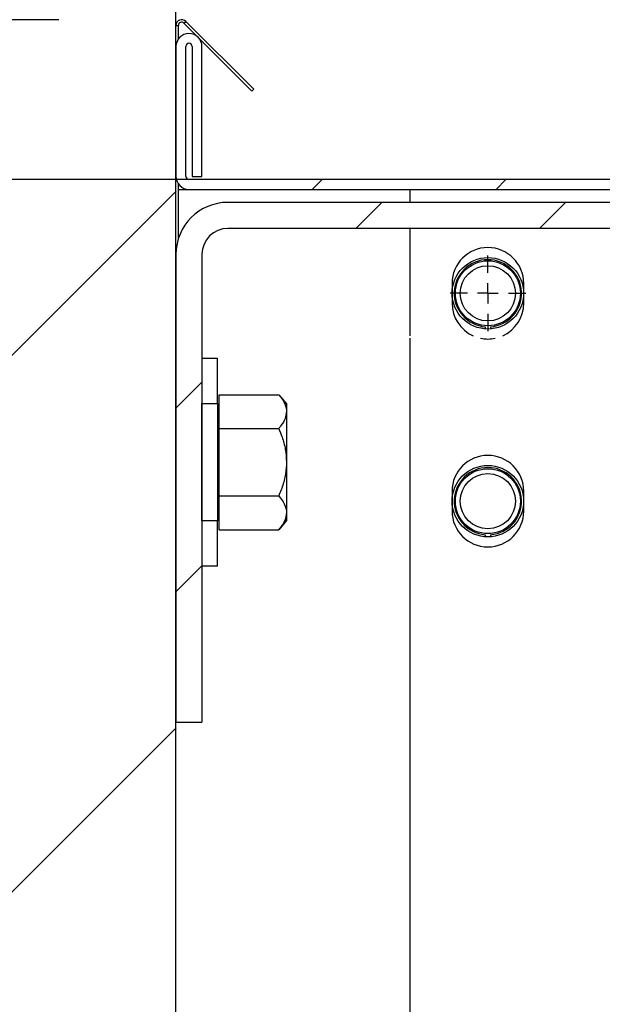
# Model space of a CAD drawing. Header units: inches. Extents: x 170 to 284, y 215 to 248.
# Tile 676 of 1056: x 210.576 to 210.768, y 244.655 to 244.979. Entities that reach past the tile are written whole.
import ezdxf

# ---------------------------------------------------------------- set-up
doc = ezdxf.new("R2010")
doc.units = ezdxf.units.IN
doc.header["$LTSCALE"] = 0.25
doc.header["$MEASUREMENT"] = 0
for name, color, linetype in [('ANNOTATIONS', 1, 'Continuous'), ('FORMAT', 7, 'Continuous'), ('LH FRONT OF HOOD', 7, 'Continuous')]:
    doc.layers.add(name, color=color, linetype=linetype)
doc.styles.add('ARIAL', font='arial.ttf', dxfattribs={"height": 0.09375})
doc.dimstyles.new('STANDARD$0', dxfattribs={"dimtxt": 0.09375, "dimasz": 0.09375, "dimexe": 0.03125, "dimexo": 0.046875, "dimgap": 0.09, "dimtad": 0, "dimtih": 1, "dimtoh": 1, "dimdec": 4, "dimzin": 0, "dimdsep": 46, "dimtxsty": 'ARIAL', "dimcen": 0.09, "dimadec": 0, "dimazin": 0, "dimtfac": 1, "dimtdec": 4, "dimtofl": 0, "dimtmove": 0, "dimatfit": 1, "dimfxl": 1, "dimtolj": 1, "dimtzin": 0, "dimarcsym": 0})

# ---------------------------------------------------------------- blocks, each defined once
blk = doc.blocks.new('SW_CENTERMARKSYMBOL_0')
at = {"layer": 'FORMAT', "color": 0}
for p, q in [((0, 0.01968503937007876), (0, 0.03640251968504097)), ((0, 0), (0, 0.009842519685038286)), ((-0.01968503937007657, 0), (-0.0364025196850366, 0)), ((0, 0), (-0.009842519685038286, 0)), ((0, 0), (0, -0.009842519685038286)), ((0, 0), (0.009842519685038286, 0)), ((0.01968503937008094, 0), (0.03640251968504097, 0)), ((0, -0.01968503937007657), (0, -0.03640251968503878))]:
    blk.add_line(p, q, dxfattribs=at)
blk = doc.blocks.new('*D51')
at = {"layer": 'ANNOTATIONS', "color": 0, "lineweight": -2, "transparency": 16777216}
for p, q in [((209.9594651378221, 245.0727120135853), (209.9594651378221, 245.1664620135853)), ((210.5891923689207, 244.9789620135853), (209.9282151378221, 244.9789620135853)), ((211.1204829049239, 244.9262927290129), (209.9282151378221, 244.9262927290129)), ((209.9594651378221, 244.8325427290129), (209.9594651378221, 244.7387927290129)), ((209.9594651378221, 244.7387927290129), (209.8657151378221, 244.7387927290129))]:
    blk.add_line(p, q, dxfattribs=at)
at = {"layer": 'ANNOTATIONS', "color": 0, "transparency": 16777216}
for points in [[(209.9438401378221, 245.0727120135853), (209.9750901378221, 245.0727120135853), (209.9594651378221, 244.9789620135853)], [(209.9438401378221, 244.8325427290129), (209.9750901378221, 244.8325427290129), (209.9594651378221, 244.9262927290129)]]:
    blk.add_solid(points, dxfattribs=at)
at = {"layer": 'defpoints', "color": 0, "transparency": 16777216}
for p in [(210.6360673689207, 244.9789620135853), (209.9594651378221, 244.9262927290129), (211.1673579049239, 244.9262927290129)]:
    blk.add_point(p, dxfattribs=at)
at = {"layer": 'ANNOTATIONS', "color": 0, "transparency": 16777216, "insert": (209.6118125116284, 244.7387927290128), "char_height": 0.09375, "attachment_point": 5, "style": 'ARIAL'}
blk.add_mtext('\\A1;2 5/8"', dxfattribs=at)
blk = doc.blocks.new('*D61')
at = {"layer": 'ANNOTATIONS', "color": 0, "lineweight": -2, "transparency": 16777216}
for p, q in [((210.6277843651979, 245.3460056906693), (210.6277843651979, 246.0798826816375)), ((212.2068141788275, 244.6826057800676), (212.2068141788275, 246.0798826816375)), ((210.7215343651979, 246.0486326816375), (211.1070251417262, 246.0486326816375)), ((212.1130641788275, 246.0486326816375), (211.7275734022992, 246.0486326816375))]:
    blk.add_line(p, q, dxfattribs=at)
at = {"layer": 'ANNOTATIONS', "color": 0, "transparency": 16777216}
for points in [[(210.7215343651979, 246.0642576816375), (210.7215343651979, 246.0330076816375), (210.6277843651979, 246.0486326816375)], [(212.1130641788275, 246.0642576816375), (212.1130641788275, 246.0330076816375), (212.2068141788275, 246.0486326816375)]]:
    blk.add_solid(points, dxfattribs=at)
at = {"layer": 'defpoints', "color": 0, "transparency": 16777216}
for p in [(212.2068141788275, 246.0486326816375), (210.6277843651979, 245.2991306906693), (212.2068141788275, 244.6357307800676)]:
    blk.add_point(p, dxfattribs=at)
at = {"layer": 'ANNOTATIONS', "color": 0, "transparency": 16777216, "insert": (211.4172992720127, 246.0486326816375), "char_height": 0.09375, "attachment_point": 5, "style": 'ARIAL'}
blk.add_mtext('\\A1;DIM "A"', dxfattribs=at)
blk = doc.blocks.new('*D62')
at = {"layer": 'ANNOTATIONS', "color": 0, "lineweight": -2, "transparency": 16777216}
for p, q in [((210.6277843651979, 245.3460056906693), (210.6277843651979, 245.7794302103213)), ((211.5266119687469, 244.9699353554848), (211.5266119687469, 245.7794302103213)), ((210.5340343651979, 245.7481802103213), (210.4330543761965, 245.7481802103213)), ((211.6203619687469, 245.7481802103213), (211.7141119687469, 245.7481802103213))]:
    blk.add_line(p, q, dxfattribs=at)
at = {"layer": 'ANNOTATIONS', "color": 0, "transparency": 16777216}
for points in [[(210.5340343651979, 245.7638052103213), (210.5340343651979, 245.7325552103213), (210.6277843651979, 245.7481802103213)], [(211.6203619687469, 245.7638052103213), (211.6203619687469, 245.7325552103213), (211.5266119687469, 245.7481802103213)]]:
    blk.add_solid(points, dxfattribs=at)
at = {"layer": 'defpoints', "color": 0, "transparency": 16777216}
for p in [(211.5266119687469, 245.7481802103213), (210.6277843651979, 245.2991306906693), (211.5266119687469, 244.9230603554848)]:
    blk.add_point(p, dxfattribs=at)
at = {"layer": 'ANNOTATIONS', "color": 0, "transparency": 16777216, "insert": (209.9314432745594, 245.7481802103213), "char_height": 0.09375, "attachment_point": 5, "style": 'ARIAL'}
blk.add_mtext('\\A1;PROJECTION ', dxfattribs=at)

msp = doc.modelspace()

# ---------------------------------------------------------------- hatches: boundary and pattern name
at = {"layer": 'LH FRONT OF HOOD'}
h = msp.add_hatch(dxfattribs=at)
h.set_pattern_fill('ANSI31', color=256, style=0)
h.set_pattern_definition([(45, (0, 0), (-0.08838834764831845, 0.08838834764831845), [])])
h.paths.add_polyline_path([(210.1121593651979, 243.8016475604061), (210.6277843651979, 243.8016475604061), (210.6277843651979, 245.2783802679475), (210.3912902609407, 245.2783802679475), (210.3912902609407, 245.3430391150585), (210.3528750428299, 245.209680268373), (210.3528750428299, 245.2783802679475), (210.1121593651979, 245.2783802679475)])
h = msp.add_hatch(dxfattribs=at)
h.set_pattern_fill('ANSI31', color=256, scale=0.34241245, angle=2.8e-322, style=0)
h.set_pattern_definition([(45, (200.7896657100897, 238.187647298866), (-0.03026527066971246, 0.03026527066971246), [])])
edge = h.paths.add_edge_path(flags=0)
edge.add_arc((211.0763061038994, 244.0798696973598), 0.021400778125, 89.9999999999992, 390.52248781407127, ccw=False)
edge.add_line((211.0763061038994, 244.1012704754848), (211.1490687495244, 244.1012704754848))
edge.add_arc((211.1490687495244, 244.5121654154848), 0.4108949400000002, 270, 450.0000000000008)
edge.add_line((211.1490687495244, 244.9230603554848), (210.6654111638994, 244.9230603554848))
edge.add_arc((210.6654111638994, 244.9273405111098), 0.004280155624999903, 180.0000000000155, 269.9999999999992, ccw=False)
edge.add_line((210.6611310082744, 244.9273405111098), (210.6611310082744, 244.9701420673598))
edge.add_arc((210.6654111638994, 244.9701420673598), 0.004280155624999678, 360, 540, ccw=False)
edge.add_line((210.6696913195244, 244.9701420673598), (210.6696913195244, 244.9273405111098))
edge.add_line((210.6696913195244, 244.9273405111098), (210.6664589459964, 244.9273405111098))
edge.add_line((210.6664589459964, 244.9273405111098), (210.6664589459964, 244.9701420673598))
edge.add_arc((210.6654111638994, 244.9701420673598), 0.001047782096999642, 360, 540.0000000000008)
edge.add_line((210.6643633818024, 244.9701420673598), (210.6643633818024, 244.9273405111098))
edge.add_arc((210.6654111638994, 244.9273405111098), 0.001047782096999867, 180, 270)
edge.add_line((210.6654111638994, 244.9262927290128), (211.1490687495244, 244.9262927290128))
edge.add_arc((211.1490687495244, 244.5121654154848), 0.4141273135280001, 269.9999999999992, 450, ccw=False)
edge.add_line((211.1490687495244, 244.0980381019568), (211.0763061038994, 244.0980381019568))
edge.add_arc((211.0763061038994, 244.0798696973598), 0.018168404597, 450.0000000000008, 750.5224878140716)
edge.add_arc((211.0910543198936, 244.0885648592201), 0.001047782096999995, 390.5224878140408, 495.0000000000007)
edge.add_line((211.0903134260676, 244.0893057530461), (211.0816182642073, 244.0806105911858))
edge.add_line((211.0816182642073, 244.0806105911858), (211.0793326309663, 244.0828962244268))
edge.add_line((211.0793326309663, 244.0828962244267), (211.0880277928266, 244.091591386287))
edge.add_arc((211.0910543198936, 244.0885648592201), 0.004280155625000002, 390.522487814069, 495.0000000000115, ccw=False)
h = msp.add_hatch(dxfattribs=at)
h.set_pattern_fill('ANSI31', color=256, scale=0.34241245, angle=2.8e-322, style=0)
h.set_pattern_definition([(45, (200.7563139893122, 238.187647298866), (-0.03026527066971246, 0.03026527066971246), [])])
edge = h.paths.add_edge_path(flags=0)
edge.add_line((210.644899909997, 244.9187801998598), (210.944543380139, 244.9187801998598))
edge.add_line((210.944543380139, 244.9187801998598), (210.944543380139, 244.9102198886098))
edge.add_line((210.944543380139, 244.9102198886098), (210.644899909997, 244.9102198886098))
edge.add_arc((210.644899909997, 244.9016595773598), 0.00856031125, 450.0000000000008, 540.0000000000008)
edge.add_line((210.636339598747, 244.9016595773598), (210.636339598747, 244.7475739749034))
edge.add_line((210.636339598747, 244.7475739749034), (210.627779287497, 244.7475739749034))
edge.add_line((210.627779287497, 244.7475739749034), (210.627779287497, 244.9016595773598))
edge.add_arc((210.644899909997, 244.9016595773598), 0.0171206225, 450, 540, ccw=False)

# ---------------------------------------------------------------- linework, layer by layer
for p, q in [((210.6277792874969, 239.7800253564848), (210.6277792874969, 245.2630353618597)), ((210.6304140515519, 244.9778405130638), (210.6309854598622, 244.978411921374)), ((210.6304140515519, 244.9778405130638), (210.6527995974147, 244.955454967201)), ((210.6309854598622, 244.978411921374), (210.6533710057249, 244.9560263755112)), ((210.6277792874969, 244.977083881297), (210.6285873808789, 244.977083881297)), ((210.6277792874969, 244.9701420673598), (210.6277792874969, 244.977083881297)), ((210.6285873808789, 244.972644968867), (210.6285873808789, 244.977083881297)), ((210.6277792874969, 244.9701420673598), (210.6277792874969, 244.9273405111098)), ((210.6310116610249, 244.9273405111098), (210.6310116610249, 244.9701420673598)), ((210.6331072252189, 244.9701420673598), (210.6331072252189, 244.9273405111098)), ((210.6363395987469, 244.9273405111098), (210.6363395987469, 244.9701420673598)), ((210.6533710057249, 244.9560263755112), (210.6527995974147, 244.955454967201)), ((210.6277792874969, 244.9016595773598), (210.6277792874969, 244.9273405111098)), ((211.1157170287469, 244.9262927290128), (210.6320594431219, 244.9262927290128)), ((210.6331072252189, 244.9273405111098), (210.6363395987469, 244.9273405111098)), ((210.6285873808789, 244.9068573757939), (210.6285873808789, 244.9248376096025)), ((210.6285873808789, 244.9230603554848), (210.6320594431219, 244.9230603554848)), ((210.6320594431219, 244.9230603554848), (211.1157170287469, 244.9230603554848)), ((210.7048220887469, 244.9230603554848), (210.7048220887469, 244.9187801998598)), ((210.944543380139, 244.9187801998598), (210.644899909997, 244.9187801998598)), ((210.944543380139, 244.9102198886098), (210.644899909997, 244.9102198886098)), ((210.7048220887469, 244.9102198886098), (210.7048220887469, 244.8748033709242)), ((210.6277792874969, 244.9016595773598), (210.6277792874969, 244.7475739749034)), ((210.6363395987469, 244.9016595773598), (210.6363395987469, 244.7475739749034)), ((210.7186897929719, 244.8920720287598), (210.7186897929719, 244.8855661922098)), ((210.7423162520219, 244.8855661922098), (210.7423162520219, 244.8920720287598)), ((210.7296339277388, 244.8777762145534), (210.7295795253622, 244.8770849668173)), ((210.731372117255, 244.8777762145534), (210.7314265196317, 244.8770849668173)), ((210.7048220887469, 244.8739952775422), (210.7048220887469, 244.1984176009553)), ((210.6363395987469, 244.8674183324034), (210.6414073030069, 244.8674183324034)), ((210.6414073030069, 244.8524377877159), (210.6414073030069, 244.8674183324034)), ((210.6419551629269, 244.8498573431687), (210.6419551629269, 244.8554174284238)), ((210.6419551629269, 244.8554174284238), (210.6616096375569, 244.8554174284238)), ((210.6616096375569, 244.8554174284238), (210.6641777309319, 244.8524377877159)), ((210.6363395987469, 244.8525229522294), (210.6414073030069, 244.8525229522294)), ((210.6363395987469, 244.8138312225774), (210.6363395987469, 244.8525229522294)), ((210.6414073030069, 244.8525229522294), (210.6414073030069, 244.8138312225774)), ((210.6414073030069, 244.8524377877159), (210.6419551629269, 244.8524377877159)), ((210.6641777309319, 244.8524377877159), (210.6641777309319, 244.8498573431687)), ((210.6419551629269, 244.8442972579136), (210.6419551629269, 244.8498573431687)), ((210.6641777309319, 244.8498573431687), (210.6641777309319, 244.8331770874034)), ((210.6419551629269, 244.8331770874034), (210.6419551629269, 244.8442972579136)), ((210.6419551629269, 244.8442972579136), (210.6616096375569, 244.8442972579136)), ((210.6419551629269, 244.8220569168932), (210.6419551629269, 244.8331770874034)), ((210.6641777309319, 244.8331770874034), (210.6641777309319, 244.8164968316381)), ((210.7186897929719, 244.8235895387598), (210.7186897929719, 244.8170837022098)), ((210.7423162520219, 244.8170837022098), (210.7423162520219, 244.8235895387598)), ((210.6419551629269, 244.8220569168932), (210.6616096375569, 244.8220569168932)), ((210.6419551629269, 244.8164968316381), (210.6419551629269, 244.8220569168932)), ((210.6419551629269, 244.810936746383), (210.6419551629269, 244.8164968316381)), ((210.6641777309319, 244.8164968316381), (210.6641777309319, 244.8139163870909)), ((210.6414073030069, 244.8138312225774), (210.6363395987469, 244.8138312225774)), ((210.6419551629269, 244.8139163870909), (210.6414073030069, 244.8139163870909)), ((210.6414073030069, 244.7989358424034), (210.6414073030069, 244.8139163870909)), ((210.6641777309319, 244.8139163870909), (210.6616096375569, 244.810936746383)), ((210.6419551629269, 244.810936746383), (210.6616096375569, 244.810936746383)), ((210.7296339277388, 244.8092937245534), (210.7295795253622, 244.8086024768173)), ((210.731372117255, 244.8092937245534), (210.7314265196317, 244.8086024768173)), ((210.6414073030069, 244.7989358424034), (210.6363395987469, 244.7989358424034)), ((210.6277792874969, 244.7475739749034), (210.6363395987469, 244.7475739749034)), ((210.6277792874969, 243.9564300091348), (210.6277792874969, 244.7475739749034))]:
    msp.add_line(p, q, dxfattribs=at)
for centre, radius in [((210.7305030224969, 244.8888191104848), 0.01177042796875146), ((210.7305030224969, 244.8888191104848), 0.01070038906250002), ((210.7305030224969, 244.8888191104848), 0.009094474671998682), ((210.7305030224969, 244.8203366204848), 0.01177042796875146), ((210.7305030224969, 244.8203366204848), 0.0107003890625), ((210.7305030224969, 244.8203366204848), 0.009094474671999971)]:
    msp.add_circle(centre, radius, dxfattribs=at)
for centre, radius, start, end in [((210.6296574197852, 244.977083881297), 0.001878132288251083, 45.00000000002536, 180), ((210.6296574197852, 244.977083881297), 0.001070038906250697, 45.00000000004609, 180), ((210.6320594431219, 244.9701420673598), 0.004280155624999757, 0, 180), ((210.6320594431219, 244.9701420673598), 0.001047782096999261, 0, 180), ((210.6320594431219, 244.9273405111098), 0.004280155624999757, 180, 270), ((210.6320594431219, 244.9273405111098), 0.001047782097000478, 180, 270), ((210.644899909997, 244.9016595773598), 0.01712062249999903, 90, 179.9999999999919), ((210.644899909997, 244.9016595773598), 0.008560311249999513, 90, 179.9999999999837), ((210.7305030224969, 244.8920720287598), 0.01181322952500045, 0, 180), ((210.7305030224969, 244.8888191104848), 0.01107704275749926, 274.5000000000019, 265.5000000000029), ((210.7305030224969, 244.8855661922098), 0.01181322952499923, 180, 245.6553126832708), ((210.7305030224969, 244.8855661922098), 0.01181322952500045, 294.3446873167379, 0), ((210.7305030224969, 244.8855661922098), 0.01181322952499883, 258.3751194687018, 281.6248805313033), ((210.7305030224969, 244.8235895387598), 0.01181322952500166, 0, 180), ((210.7305030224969, 244.8203366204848), 0.01107704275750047, 274.5000000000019, 265.5000000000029), ((210.7305030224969, 244.8170837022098), 0.01181322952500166, 180, 0)]:
    msp.add_arc(centre, radius, start, end, dxfattribs=at)
for points, knots in [([(210.6616096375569, 244.8554174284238), (210.6622841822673, 244.8545528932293), (210.6636578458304, 244.8527923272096), (210.6641729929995, 244.8508695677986), (210.6641776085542, 244.8498834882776), (210.6641777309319, 244.8498573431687)], [0, 0, 0, 0, 0.4843414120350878, 0.9863277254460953, 1, 1, 1, 1]), ([(210.6641777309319, 244.8498573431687), (210.6640800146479, 244.8490790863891), (210.6638810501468, 244.8474944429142), (210.6627292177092, 244.8456519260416), (210.6618619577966, 244.8446025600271), (210.6616096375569, 244.8442972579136)], [0, 0, 0, 0, 0.4062905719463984, 0.8272664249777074, 1, 1, 1, 1]), ([(210.6616096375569, 244.8442972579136), (210.6619911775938, 244.8433557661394), (210.6628938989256, 244.8411282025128), (210.663934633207, 244.837416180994), (210.6640960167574, 244.8346020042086), (210.6641777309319, 244.8331770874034)], [0, 0, 0, 0, 0.2654599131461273, 0.6280764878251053, 1, 1, 1, 1]), ([(210.6641777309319, 244.8331770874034), (210.6641749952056, 244.8329223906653), (210.6641570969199, 244.8312560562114), (210.6637353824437, 244.8281463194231), (210.6627082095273, 244.824710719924), (210.6618812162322, 244.8227129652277), (210.6616096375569, 244.8220569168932)], [0, 0, 0, 0, 0.06653229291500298, 0.4352825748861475, 0.8145508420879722, 1, 1, 1, 1]), ([(210.6616096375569, 244.8220569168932), (210.6622841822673, 244.8211923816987), (210.6636578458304, 244.819431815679), (210.6641729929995, 244.817509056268), (210.6641776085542, 244.816522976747), (210.6641777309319, 244.8164968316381)], [0, 0, 0, 0, 0.4843414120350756, 0.986327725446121, 1, 1, 1, 1]), ([(210.6641777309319, 244.8164968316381), (210.6640800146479, 244.8157185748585), (210.6638810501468, 244.8141339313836), (210.6627292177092, 244.812291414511), (210.6618619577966, 244.8112420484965), (210.6616096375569, 244.810936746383)], [0, 0, 0, 0, 0.4062905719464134, 0.8272664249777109, 1, 1, 1, 1])]:
    msp.add_open_spline(points, degree=3, knots=knots, dxfattribs=at)

# ---------------------------------------------------------------- block references
at = {"layer": 'LH FRONT OF HOOD', "xscale": -0.34241245, "yscale": 0.34241245, "zscale": 0.34241245}
msp.add_blockref('SW_CENTERMARKSYMBOL_0', (210.7305030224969, 244.8888191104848), dxfattribs=at)

# ---------------------------------------------------------------- dimensions: what is measured, and where the dimension line sits
at = {"layer": 'ANNOTATIONS'}
dim = msp.add_linear_dim(base=(212.2068141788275, 246.0486326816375), p1=(210.6277843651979, 245.2991306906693), p2=(212.2068141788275, 244.6357307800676), text='DIM "A"', dimstyle='STANDARD$0', dxfattribs=at)
dim.commit()
dim.dimension.update_dxf_attribs({"geometry": '*D61', "text_midpoint": (211.4172992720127, 246.0486326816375)})
dim = msp.add_linear_dim(base=(211.5266119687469, 245.7481802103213), p1=(210.6277843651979, 245.2991306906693), p2=(211.5266119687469, 244.9230603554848), text='PROJECTION ', dimstyle='STANDARD$0', dxfattribs=at)
dim.commit()
dim.dimension.update_dxf_attribs({"geometry": '*D62', "text_midpoint": (209.9314432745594, 245.7481802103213), "dimtype": 160})
dim = msp.add_linear_dim(base=(209.9594651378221, 244.9262927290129), p1=(210.6360673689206, 244.9789620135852), p2=(211.1673579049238, 244.9262927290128), angle=90, text='2 5/8"', dimstyle='STANDARD$0', dxfattribs=at)
dim.commit()
dim.dimension.update_dxf_attribs({"geometry": '*D51', "text_midpoint": (209.6118125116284, 244.7387927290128)})

doc.saveas('drawing.dxf')
